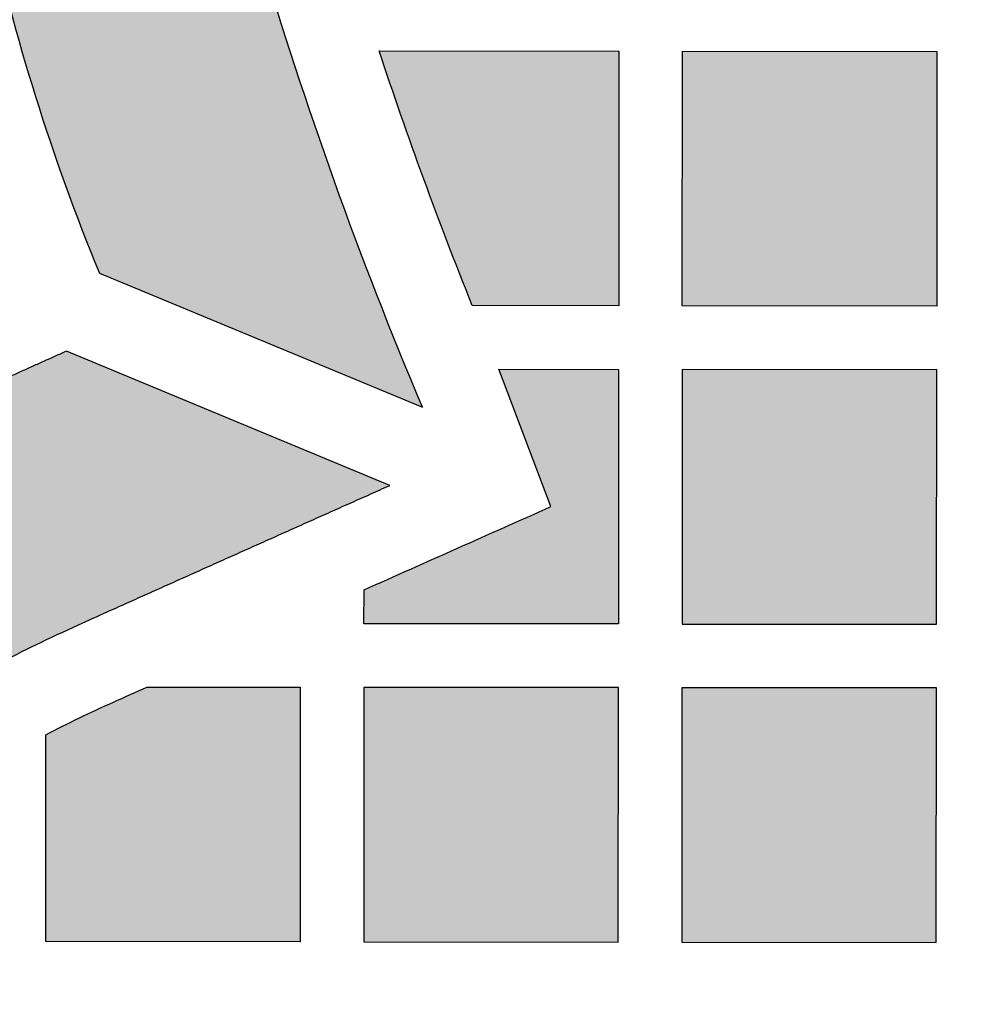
# Model space of a CAD drawing. Header units: millimetres. Extents: x -3873 to -97, y 912 to 4165.
# Tile 255 of 656: x -2878 to -2834, y 1486 to 1532. Entities that reach past the tile are written whole.
import ezdxf

# ---------------------------------------------------------------- set-up
doc = ezdxf.new("R2010")
doc.units = ezdxf.units.MM
doc.layers.add('pattern', color=7, linetype='Continuous', true_color=0x000000)

msp = doc.modelspace()

# ---------------------------------------------------------------- hatches: boundary and pattern name
at = {"layer": 'pattern'}
for points in [[(-2823.736, 1599.233), (-2815.075, 1610.145), (-2816.474, 1610.417), (-2817.886, 1610.655), (-2819.311, 1610.858), (-2820.747, 1611.024), (-2822.193, 1611.154), (-2823.647, 1611.246), (-2825.109, 1611.301), (-2826.575, 1611.317), (-2828.046, 1611.295), (-2829.52, 1611.233), (-2830.994, 1611.133), (-2832.468, 1610.993), (-2833.939, 1610.814), (-2835.407, 1610.596), (-2836.87, 1610.339), (-2838.325, 1610.043), (-2839.773, 1609.708), (-2841.21, 1609.335), (-2842.636, 1608.924), (-2844.049, 1608.476), (-2845.448, 1607.991), (-2846.831, 1607.471), (-2848.197, 1606.915), (-2849.544, 1606.325), (-2850.872, 1605.701), (-2852.179, 1605.045), (-2853.464, 1604.357), (-2854.725, 1603.639), (-2855.963, 1602.892), (-2857.175, 1602.116), (-2858.361, 1601.313), (-2859.521, 1600.485), (-2860.509, 1599.741), (-2861.485, 1598.971), (-2862.445, 1598.176), (-2863.391, 1597.356), (-2864.32, 1596.511), (-2865.232, 1595.642), (-2866.125, 1594.748), (-2866.999, 1593.832), (-2867.853, 1592.893), (-2868.687, 1591.932), (-2869.498, 1590.95), (-2870.288, 1589.947), (-2871.053, 1588.925), (-2871.795, 1587.883), (-2872.512, 1586.824), (-2873.204, 1585.747), (-2873.87, 1584.655), (-2874.509, 1583.547), (-2875.121, 1582.424), (-2875.706, 1581.288), (-2876.263, 1580.14), (-2876.791, 1578.981), (-2877.291, 1577.811), (-2877.762, 1576.632), (-2878.204, 1575.446), (-2878.617, 1574.251), (-2879, 1573.051), (-2879.354, 1571.846), (-2879.678, 1570.638), (-2879.973, 1569.426), (-2880.239, 1568.212), (-2880.475, 1566.998), (-2880.786, 1565.171), (-2881.052, 1563.333), (-2881.272, 1561.486), (-2881.447, 1559.63), (-2881.575, 1557.769), (-2881.657, 1555.903), (-2881.692, 1554.035), (-2881.681, 1552.166), (-2881.623, 1550.297), (-2881.518, 1548.432), (-2881.367, 1546.57), (-2881.17, 1544.715), (-2880.926, 1542.867), (-2880.637, 1541.029), (-2880.304, 1539.202), (-2879.925, 1537.388), (-2879.424, 1535.234), (-2878.876, 1533.09), (-2878.282, 1530.957), (-2877.642, 1528.836), (-2876.956, 1526.73), (-2876.225, 1524.64), (-2875.45, 1522.567), (-2874.631, 1520.512), (-2859.395, 1514.191), (-2861.542, 1519.48), (-2863.543, 1524.829), (-2865.395, 1530.231), (-2867.095, 1535.681), (-2867.59, 1537.44), (-2868.035, 1539.219), (-2868.429, 1541.015), (-2868.77, 1542.825), (-2869.059, 1544.648), (-2869.294, 1546.481), (-2869.475, 1548.322), (-2869.602, 1550.168), (-2869.675, 1552.017), (-2869.693, 1553.866), (-2869.657, 1555.714), (-2869.566, 1557.557), (-2869.422, 1559.393), (-2869.224, 1561.221), (-2868.973, 1563.038), (-2868.671, 1564.84), (-2868.487, 1565.782), (-2868.281, 1566.723), (-2868.053, 1567.663), (-2867.801, 1568.601), (-2867.527, 1569.535), (-2867.229, 1570.466), (-2866.909, 1571.392), (-2866.567, 1572.313), (-2866.201, 1573.227), (-2865.814, 1574.134), (-2865.404, 1575.033), (-2864.972, 1575.924), (-2864.518, 1576.804), (-2864.044, 1577.675), (-2863.548, 1578.534), (-2863.031, 1579.382), (-2862.495, 1580.217), (-2861.939, 1581.038), (-2861.364, 1581.846), (-2860.77, 1582.639), (-2860.158, 1583.417), (-2859.528, 1584.178), (-2858.882, 1584.924), (-2858.219, 1585.652), (-2857.541, 1586.363), (-2856.848, 1587.055), (-2856.141, 1587.73), (-2855.421, 1588.385), (-2854.688, 1589.021), (-2853.942, 1589.638), (-2853.186, 1590.235), (-2852.419, 1590.811), (-2851.659, 1591.357), (-2850.884, 1591.889), (-2850.096, 1592.405), (-2849.295, 1592.905), (-2848.48, 1593.39), (-2847.653, 1593.858), (-2846.814, 1594.309), (-2845.963, 1594.743), (-2845.102, 1595.159), (-2844.23, 1595.557), (-2843.349, 1595.936), (-2842.459, 1596.296), (-2841.559, 1596.637), (-2840.652, 1596.958), (-2839.738, 1597.259), (-2838.817, 1597.541), (-2837.89, 1597.802), (-2836.958, 1598.043), (-2836.021, 1598.263), (-2835.081, 1598.462), (-2834.137, 1598.64), (-2833.19, 1598.798), (-2832.242, 1598.935), (-2831.293, 1599.05), (-2830.343, 1599.145), (-2829.393, 1599.219), (-2828.444, 1599.272), (-2827.497, 1599.305), (-2826.552, 1599.317), (-2825.61, 1599.309), (-2824.671, 1599.281)], [(-2861.43, 1530.98), (-2850.123, 1530.969), (-2850.134, 1518.97), (-2857.041, 1518.976), (-2859.33, 1524.943)], [(-2835.135, 1518.955), (-2847.134, 1518.967), (-2847.123, 1530.966), (-2835.123, 1530.955)], [(-2922.881, 1457.362), (-2922.868, 1456.227), (-2922.832, 1455.09), (-2922.772, 1453.95), (-2922.688, 1452.808), (-2922.58, 1451.666), (-2922.448, 1450.524), (-2922.291, 1449.382), (-2922.11, 1448.242), (-2921.905, 1447.104), (-2921.676, 1445.969), (-2921.422, 1444.837), (-2921.144, 1443.711), (-2920.842, 1442.59), (-2920.515, 1441.475), (-2920.166, 1440.366), (-2919.792, 1439.266), (-2919.396, 1438.174), (-2918.976, 1437.091), (-2918.534, 1436.019), (-2918.069, 1434.956), (-2917.582, 1433.906), (-2917.074, 1432.867), (-2916.544, 1431.841), (-2915.994, 1430.828), (-2915.423, 1429.829), (-2914.833, 1428.844), (-2914.224, 1427.875), (-2913.596, 1426.921), (-2912.949, 1425.984), (-2912.286, 1425.063), (-2911.605, 1424.159), (-2910.908, 1423.273), (-2909.377, 1421.424), (-2907.787, 1419.614), (-2906.141, 1417.848), (-2904.441, 1416.127), (-2902.687, 1414.454), (-2900.882, 1412.831), (-2899.028, 1411.261), (-2897.128, 1409.746), (-2895.184, 1408.287), (-2893.199, 1406.888), (-2891.175, 1405.548), (-2889.115, 1404.271), (-2887.022, 1403.057), (-2884.899, 1401.907), (-2882.748, 1400.823), (-2880.574, 1399.806), (-2876.238, 1397.856), (-2860.979, 1404.172), (-2875.648, 1410.748), (-2877.505, 1411.617), (-2879.341, 1412.543), (-2881.155, 1413.524), (-2882.942, 1414.561), (-2884.701, 1415.652), (-2886.43, 1416.796), (-2888.125, 1417.992), (-2889.786, 1419.237), (-2891.408, 1420.531), (-2892.991, 1421.872), (-2894.533, 1423.258), (-2896.031, 1424.687), (-2897.483, 1426.157), (-2898.889, 1427.665), (-2900.246, 1429.21), (-2901.554, 1430.79), (-2902.097, 1431.48), (-2902.627, 1432.184), (-2903.144, 1432.901), (-2903.647, 1433.632), (-2904.136, 1434.375), (-2904.611, 1435.13), (-2905.071, 1435.897), (-2905.515, 1436.675), (-2905.944, 1437.464), (-2906.356, 1438.264), (-2906.752, 1439.073), (-2907.132, 1439.892), (-2907.494, 1440.72), (-2907.838, 1441.556), (-2908.165, 1442.399), (-2908.474, 1443.25), (-2908.765, 1444.108), (-2909.037, 1444.972), (-2909.291, 1445.841), (-2909.527, 1446.715), (-2909.743, 1447.593), (-2909.941, 1448.474), (-2910.12, 1449.359), (-2910.28, 1450.246), (-2910.421, 1451.135), (-2910.543, 1452.025), (-2910.646, 1452.916), (-2910.73, 1453.806), (-2910.796, 1454.696), (-2910.843, 1455.585), (-2910.871, 1456.472), (-2910.881, 1457.357), (-2910.87, 1458.241), (-2910.841, 1459.128), (-2910.794, 1460.017), (-2910.727, 1460.907), (-2910.642, 1461.797), (-2910.538, 1462.688), (-2910.416, 1463.578), (-2910.274, 1464.466), (-2910.113, 1465.353), (-2909.934, 1466.238), (-2909.735, 1467.119), (-2909.518, 1467.997), (-2909.281, 1468.871), (-2909.027, 1469.74), (-2908.753, 1470.603), (-2908.462, 1471.46), (-2908.152, 1472.311), (-2907.824, 1473.155), (-2907.479, 1473.99), (-2907.116, 1474.818), (-2906.736, 1475.636), (-2906.34, 1476.445), (-2905.927, 1477.245), (-2905.497, 1478.033), (-2905.052, 1478.811), (-2904.592, 1479.578), (-2904.116, 1480.333), (-2903.627, 1481.075), (-2903.123, 1481.805), (-2902.605, 1482.522), (-2902.074, 1483.225), (-2901.531, 1483.915), (-2900.222, 1485.493), (-2898.863, 1487.037), (-2897.456, 1488.545), (-2896.002, 1490.013), (-2894.503, 1491.441), (-2892.96, 1492.825), (-2891.376, 1494.165), (-2889.752, 1495.457), (-2888.091, 1496.702), (-2886.395, 1497.896), (-2884.665, 1499.038), (-2882.905, 1500.127), (-2881.116, 1501.163), (-2879.302, 1502.143), (-2877.465, 1503.067), (-2875.607, 1503.934), (-2860.933, 1510.498), (-2876.187, 1516.826), (-2880.524, 1514.881), (-2882.699, 1513.865), (-2884.851, 1512.783), (-2886.975, 1511.635), (-2889.069, 1510.423), (-2891.13, 1509.148), (-2893.155, 1507.81), (-2895.142, 1506.412), (-2897.087, 1504.955), (-2898.988, 1503.442), (-2900.843, 1501.873), (-2902.649, 1500.252), (-2904.405, 1498.58), (-2906.107, 1496.861), (-2907.755, 1495.096), (-2909.345, 1493.288), (-2910.878, 1491.44), (-2911.576, 1490.554), (-2912.257, 1489.651), (-2912.922, 1488.731), (-2913.569, 1487.794), (-2914.198, 1486.841), (-2914.808, 1485.872), (-2915.399, 1484.888), (-2915.971, 1483.89), (-2916.522, 1482.877), (-2917.052, 1481.852), (-2917.562, 1480.813), (-2918.049, 1479.763), (-2918.515, 1478.701), (-2918.958, 1477.629), (-2919.379, 1476.546), (-2919.777, 1475.455), (-2920.151, 1474.355), (-2920.502, 1473.247), (-2920.829, 1472.132), (-2921.132, 1471.011), (-2921.411, 1469.885), (-2921.666, 1468.754), (-2921.896, 1467.619), (-2922.102, 1466.481), (-2922.284, 1465.341), (-2922.442, 1464.2), (-2922.575, 1463.057), (-2922.684, 1461.915), (-2922.769, 1460.774), (-2922.83, 1459.634), (-2922.867, 1458.496)], [(-2862.147, 1505.577), (-2853.333, 1509.5), (-2855.791, 1515.975), (-2850.137, 1515.969), (-2850.149, 1503.97), (-2862.149, 1503.981)], [(-2835.137, 1515.955), (-2847.137, 1515.966), (-2847.148, 1503.967), (-2835.149, 1503.955)], [(-2877.153, 1498.751), (-2875.571, 1499.54), (-2873.968, 1500.285), (-2872.397, 1500.991), (-2865.152, 1500.984), (-2865.163, 1488.984), (-2877.163, 1488.995)], [(-2850.152, 1500.969), (-2862.151, 1500.981), (-2862.163, 1488.981), (-2850.163, 1488.97)], [(-2835.152, 1500.955), (-2847.151, 1500.967), (-2847.163, 1488.967), (-2835.163, 1488.955)]]:
    msp.add_hatch(color=256, dxfattribs=at).paths.add_polyline_path(points, flags=0)

# ---------------------------------------------------------------- linework, layer by layer
for p, q in [((-2874.631, 1520.512), (-2859.395, 1514.191)), ((-2860.933, 1510.498), (-2876.187, 1516.826))]:
    msp.add_line(p, q, dxfattribs=at)
for points in [[(-2861.43, 1530.98), (-2850.123, 1530.969), (-2850.134, 1518.97), (-2857.041, 1518.976)], [(-2853.333, 1509.5), (-2855.791, 1515.975), (-2850.137, 1515.969), (-2850.149, 1503.97), (-2862.149, 1503.981), (-2862.147, 1505.577)], [(-2872.397, 1500.991), (-2865.152, 1500.984), (-2865.163, 1488.984), (-2877.163, 1488.995), (-2877.153, 1498.751)]]:
    msp.add_lwpolyline(points, dxfattribs=at)
for points in [[(-2835.135, 1518.955), (-2847.134, 1518.967), (-2847.123, 1530.966), (-2835.123, 1530.955)], [(-2835.137, 1515.955), (-2847.137, 1515.966), (-2847.148, 1503.967), (-2835.149, 1503.955)], [(-2850.152, 1500.969), (-2862.151, 1500.981), (-2862.163, 1488.981), (-2850.163, 1488.97)], [(-2835.152, 1500.955), (-2847.151, 1500.967), (-2847.163, 1488.967), (-2835.163, 1488.955)]]:
    msp.add_lwpolyline(points, close=True, dxfattribs=at)
msp.add_arc((-2779.489, 1559.629), 102.87, 192.48603, 202.34964, dxfattribs=at)
at = {"layer": 'pattern', "extrusion": (0, 0, -1)}
for centre, radius, start, end in [((2669.265, 1594.443), 206.373, 337.11594, 343.45685), ((2669.265, 1594.443), 202.373, 338.10487, 341.72414), ((743.83, -3242.18), 5198.891, 65.954896, 66.06122), ((743.613, -3242.662), 5199.419, 65.812164, 65.831138), ((2846.84, 1439.888), 66.211, 62.75223, 65.81215)]:
    msp.add_arc(centre, radius, start, end, dxfattribs=at)
at = {"layer": 'pattern'}
for points, weights, knots in [([(-2876.187, 1516.826), (-2878.356, 1515.855), (-2880.524, 1514.881), (-2898.512, 1506.801), (-2910.878, 1491.44), (-2922.847, 1476.572), (-2922.881, 1457.362)], [1, 0.999999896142, 1, 0.972416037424, 1, 0.94341425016, 1], [504.879193, 504.879193, 504.879193, 509.632739, 509.632739, 548.341084, 548.341084, 585.050688, 585.050688, 585.050688]), ([(-2910.881, 1457.357), (-2910.853, 1472.335), (-2901.531, 1483.915), (-2890.97, 1497.034), (-2875.607, 1503.934), (-2868.275, 1507.227), (-2860.933, 1510.498)], [1, 0.943432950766, 1, 0.972416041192, 1, 0.999998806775, 1], [410.639286, 410.639286, 410.639286, 439.231719, 439.231719, 472.289939, 472.289939, 488.364968, 488.364968, 488.364968])]:
    msp.add_rational_spline(points, weights, degree=2, knots=knots, dxfattribs=at)

doc.saveas('drawing.dxf')
